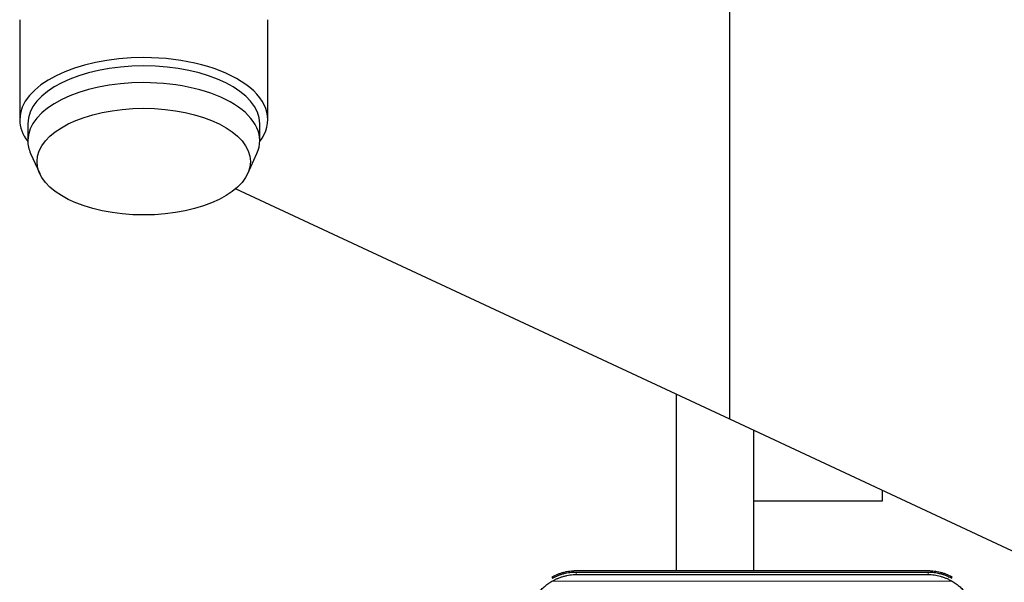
# Model space of a CAD drawing. Header units: inches. Extents: x 0 to 20790, y -12 to 14700.
# Tile 391 of 441: x 14102 to 14204, y 10929 to 10987. Entities that reach past the tile are written whole.
import ezdxf

# ---------------------------------------------------------------- set-up
doc = ezdxf.new("R2010")
doc.units = ezdxf.units.IN
doc.layers.add('1', color=7, linetype='Continuous', true_color=0xffffff)
doc.layers.add('254', color=7, linetype='Continuous', true_color=0xffffff)
doc.styles.add('latin_extended', font='simplex.shx')
doc.dimstyles.get("Standard").update_dxf_attribs({"dimtxt": 0.18, "dimasz": 0.18, "dimexe": 0.18, "dimexo": 0.0625, "dimgap": 0.09, "dimtad": 0, "dimtih": 1, "dimtoh": 1, "dimdec": 4, "dimzin": 0, "dimdsep": 46, "dimtxsty": 'Standard', "dimcen": 0.09, "dimadec": 0, "dimazin": 0, "dimtfac": 1, "dimtdec": 4, "dimtofl": 0, "dimtmove": 0, "dimatfit": 3, "dimfxl": 1, "dimtolj": 1, "dimtzin": 0, "dimarcsym": 0})

# ---------------------------------------------------------------- blocks, each defined once
blk = doc.blocks.new('_U8')
at = {"layer": '254', "color": 3, "linetype": 'Continuous', "lineweight": 13, "transparency": 16777216}
for p, q in [((13940.84, 12760.44), (13940.84, 13273.44)), ((14453.84, 10418.96), (14453.84, 13273.44)), ((14331.34, 13238.44), (14063.34, 13238.44))]:
    blk.add_line(p, q, dxfattribs=at)
at = {"layer": '254', "color": 3, "transparency": 16777216}
for points in [[(14063.34, 13258.86), (14063.34, 13218.02), (13940.84, 13238.44)], [(14331.34, 13218.02), (14331.34, 13258.86), (14453.84, 13238.44)]]:
    blk.add_solid(points, dxfattribs=at)
at = {"layer": 'Defpoints', "color": 0, "transparency": 16777216}
for p in [(13940.84, 13238.44), (13940.84, 12725.44), (14453.84, 10383.96)]:
    blk.add_point(p, dxfattribs=at)
at = {"layer": '254', "color": 2, "lineweight": 13, "transparency": 16777216, "insert": (14074.35, 13422.19), "char_height": 122.5, "attachment_point": 1, "style": 'latin_extended'}
blk.add_mtext('\\A1;513', dxfattribs=at)

msp = doc.modelspace()

# ---------------------------------------------------------------- linework, layer by layer
at = {"layer": '1', "color": 2, "linetype": 'Continuous', "lineweight": 25}
for p, q in [((14175.534, 10945.549), (14175.534, 11201.242)), ((14102.336, 10986.738), (14102.336, 10976.432)), ((14127.912, 10976.432), (14127.912, 10986.738)), ((14103.165, 10976), (14103.165, 10974.268)), ((14127.082, 10974.268), (14127.082, 10976)), ((14103.462, 10972.943), (14104.397, 10970.886)), ((14125.85, 10970.886), (14126.785, 10972.943)), ((14175.534, 10945.549), (14124.591, 10969.308)), ((14170.023, 10948.118), (14170.023, 10929.934)), ((14295.838, 10889.442), (14175.534, 10945.549)), ((14178.023, 10929.934), (14178.023, 10944.388)), ((14191.273, 10937.128), (14191.273, 10938.209)), ((14178.023, 10937.128), (14191.273, 10937.128)), ((14159.694, 10929.935), (14195.982, 10929.935)), ((14159.694, 10929.538), (14195.982, 10929.538)), ((14195.979, 10929.752), (14159.697, 10929.752))]:
    msp.add_line(p, q, dxfattribs=at)
at = {"layer": '1', "color": 110, "linetype": 'Continuous', "lineweight": 13}
for p, q in [((14159.694, 10929.752), (14195.982, 10929.752)), ((14159.694, 10929.752), (14159.694, 10929.538)), ((14195.982, 10929.752), (14195.982, 10929.538)), ((14198.06, 10929.276), (14198.47, 10929.276)), ((14157.207, 10928.842), (14198.47, 10928.842))]:
    msp.add_line(p, q, dxfattribs=at)
at = {"layer": '1', "color": 2, "linetype": 'Continuous', "lineweight": 25}
for centre, major_axis, start_param, end_param in [((14115.124, 10976.432), (-12.788, 0), 4.712389, 6.2831853), ((14115.124, 10976), (-11.959, 0), 4.712389, 6.2831853), ((14115.124, 10976.432), (-12.788, 0), 2.7790332, 4.712389), ((14115.124, 10976), (-11.959, 0), 3.1415927, 4.712389), ((14115.124, 10974.268), (-11.959, 0), 4.712389, 6.2831853), ((14115.124, 10974.268), (-11.959, 0), 2.9180487, 4.712389), ((14115.124, 10976.432), (-12.788, 0), 0, 0.3625594), ((14115.124, 10974.268), (-11.959, 0), 0, 0.223544)]:
    msp.add_ellipse(centre, major_axis=major_axis, ratio=0.5, start_param=start_param, end_param=end_param, dxfattribs=at)
msp.add_ellipse((14115.124, 10972.105), major_axis=(-11, 0), ratio=0.5, dxfattribs=at)
for points, knots in [([(14157.207, 10929.276), (14157.307, 10929.333), (14157.407, 10929.386), (14157.608, 10929.484), (14157.709, 10929.529), (14157.913, 10929.612), (14158.016, 10929.649), (14158.222, 10929.718), (14158.326, 10929.748), (14158.536, 10929.803), (14158.641, 10929.826), (14158.851, 10929.866), (14158.956, 10929.883), (14159.166, 10929.91), (14159.271, 10929.919), (14159.43, 10929.929), (14159.509, 10929.933), (14159.602, 10929.935), (14159.648, 10929.935), (14159.668, 10929.935), (14159.681, 10929.935), (14159.688, 10929.935), (14159.694, 10929.935)], [0, 0, 0, 0, 0.125, 0.125, 0.25, 0.25, 0.375, 0.375, 0.5, 0.5, 0.625, 0.625, 0.75, 0.75, 0.875, 0.875, 0.9375, 0.96875, 0.984375, 0.9921875, 0.9921875, 1, 1, 1, 1]), ([(14159.694, 10929.752), (14159.691, 10929.752), (14159.688, 10929.752), (14159.681, 10929.752), (14159.678, 10929.752), (14159.668, 10929.752), (14159.648, 10929.752), (14159.602, 10929.752), (14159.509, 10929.751), (14159.43, 10929.748), (14159.272, 10929.74), (14159.167, 10929.731), (14158.853, 10929.694), (14158.645, 10929.657), (14158.334, 10929.579), (14158.23, 10929.549), (14158.075, 10929.499), (14158.023, 10929.482), (14157.919, 10929.444), (14157.867, 10929.425), (14157.712, 10929.363), (14157.61, 10929.318), (14157.407, 10929.221), (14157.307, 10929.169), (14157.207, 10929.112)], [0, 0, 0, 0, 0.0039063, 0.0039063, 0.0078125, 0.0078125, 0.015625, 0.03125, 0.0625, 0.125, 0.125, 0.25, 0.25, 0.5, 0.5, 0.625, 0.625, 0.6875, 0.6875, 0.75, 0.75, 0.875, 0.875, 1, 1, 1, 1]), ([(14157.207, 10928.842), (14157.307, 10928.9), (14157.407, 10928.953), (14157.608, 10929.053), (14157.709, 10929.1), (14157.913, 10929.185), (14158.016, 10929.224), (14158.222, 10929.295), (14158.326, 10929.328), (14158.536, 10929.385), (14158.641, 10929.411), (14158.851, 10929.454), (14158.956, 10929.473), (14159.166, 10929.503), (14159.271, 10929.515), (14159.43, 10929.527), (14159.509, 10929.532), (14159.602, 10929.536), (14159.648, 10929.537), (14159.668, 10929.538), (14159.681, 10929.538), (14159.688, 10929.538), (14159.694, 10929.538)], [0, 0, 0, 0, 0.125, 0.125, 0.25, 0.25, 0.375, 0.375, 0.5, 0.5, 0.625, 0.625, 0.75, 0.75, 0.875, 0.875, 0.9375, 0.96875, 0.984375, 0.9921875, 0.9921875, 1, 1, 1, 1]), ([(14195.982, 10929.935), (14195.986, 10929.935), (14195.989, 10929.935), (14195.996, 10929.935), (14195.999, 10929.935), (14196.009, 10929.935), (14196.029, 10929.935), (14196.075, 10929.935), (14196.168, 10929.933), (14196.247, 10929.929), (14196.405, 10929.919), (14196.51, 10929.91), (14196.824, 10929.87), (14197.032, 10929.831), (14197.343, 10929.75), (14197.446, 10929.72), (14197.602, 10929.669), (14197.654, 10929.651), (14197.757, 10929.613), (14197.809, 10929.593), (14197.964, 10929.53), (14198.067, 10929.485), (14198.269, 10929.386), (14198.37, 10929.333), (14198.47, 10929.276)], [0, 0, 0, 0, 0.0039063, 0.0039063, 0.0078125, 0.0078125, 0.015625, 0.03125, 0.0625, 0.125, 0.125, 0.25, 0.25, 0.5, 0.5, 0.625, 0.625, 0.6875, 0.6875, 0.75, 0.75, 0.875, 0.875, 1, 1, 1, 1]), ([(14198.47, 10929.112), (14198.37, 10929.169), (14198.27, 10929.221), (14198.069, 10929.317), (14197.967, 10929.362), (14197.764, 10929.443), (14197.661, 10929.48), (14197.454, 10929.547), (14197.35, 10929.577), (14197.14, 10929.629), (14197.036, 10929.652), (14196.826, 10929.691), (14196.721, 10929.706), (14196.511, 10929.731), (14196.405, 10929.74), (14196.247, 10929.748), (14196.168, 10929.751), (14196.075, 10929.752), (14196.029, 10929.752), (14196.009, 10929.752), (14195.996, 10929.752), (14195.989, 10929.752), (14195.982, 10929.752)], [0, 0, 0, 0, 0.125, 0.125, 0.25, 0.25, 0.375, 0.375, 0.5, 0.5, 0.625, 0.625, 0.75, 0.75, 0.875, 0.875, 0.9375, 0.96875, 0.984375, 0.9921875, 0.9921875, 1, 1, 1, 1]), ([(14195.982, 10929.538), (14195.986, 10929.538), (14195.989, 10929.538), (14195.996, 10929.538), (14195.999, 10929.538), (14196.009, 10929.538), (14196.029, 10929.537), (14196.075, 10929.536), (14196.168, 10929.532), (14196.247, 10929.527), (14196.405, 10929.515), (14196.51, 10929.503), (14196.824, 10929.458), (14197.032, 10929.415), (14197.343, 10929.33), (14197.446, 10929.298), (14197.602, 10929.244), (14197.654, 10929.226), (14197.757, 10929.186), (14197.809, 10929.166), (14197.964, 10929.101), (14198.067, 10929.054), (14198.269, 10928.954), (14198.37, 10928.9), (14198.47, 10928.842)], [0, 0, 0, 0, 0.0039062, 0.0039062, 0.0078125, 0.0078125, 0.015625, 0.03125, 0.0625, 0.125, 0.125, 0.25, 0.25, 0.5, 0.5, 0.625, 0.625, 0.6875, 0.6875, 0.75, 0.75, 0.875, 0.875, 1, 1, 1, 1]), ([(14154.865, 10925.764), (14154.907, 10925.924), (14154.957, 10926.081), (14155.072, 10926.389), (14155.201, 10926.69), (14155.359, 10926.978), (14155.488, 10927.189), (14155.533, 10927.259), (14155.603, 10927.362), (14155.627, 10927.396), (14155.675, 10927.463), (14155.7, 10927.496), (14155.825, 10927.661), (14156.036, 10927.914), (14156.271, 10928.144), (14156.519, 10928.364), (14156.648, 10928.468), (14156.818, 10928.591), (14156.852, 10928.616), (14156.921, 10928.663), (14157.026, 10928.733), (14157.134, 10928.799), (14157.207, 10928.842)], [0, 0, 0, 0, 0.125, 0.125, 0.25, 0.375, 0.375, 0.4375, 0.4375, 0.46875, 0.46875, 0.5, 0.5, 0.625, 0.75, 0.75, 0.875, 0.875, 0.90625, 0.90625, 0.9375, 1, 1, 1, 1]), ([(14198.47, 10928.842), (14198.616, 10928.757), (14198.756, 10928.666), (14199.025, 10928.471), (14199.282, 10928.265), (14199.518, 10928.034), (14199.659, 10927.882), (14199.687, 10927.851), (14199.742, 10927.788), (14199.769, 10927.757), (14199.849, 10927.661), (14199.901, 10927.596), (14200.051, 10927.399), (14200.143, 10927.263), (14200.315, 10926.984), (14200.394, 10926.84), (14200.502, 10926.619), (14200.536, 10926.544), (14200.585, 10926.43), (14200.601, 10926.392), (14200.632, 10926.315), (14200.647, 10926.276), (14200.719, 10926.082), (14200.77, 10925.924), (14200.812, 10925.764)], [0, 0, 0, 0, 0.125, 0.125, 0.25, 0.375, 0.375, 0.40625, 0.40625, 0.4375, 0.4375, 0.5, 0.5, 0.625, 0.625, 0.75, 0.75, 0.8125, 0.8125, 0.84375, 0.84375, 0.875, 0.875, 1, 1, 1, 1])]:
    msp.add_open_spline(points, degree=3, knots=knots, dxfattribs=at)

# ---------------------------------------------------------------- dimensions: what is measured, and where the dimension line sits
at = {"layer": '254', "color": 2, "linetype": 'Continuous', "lineweight": 13}
dim = msp.add_linear_dim(base=(13940.838, 13238.442), p1=(14453.838, 10383.957), p2=(13940.838, 12725.442), dimstyle='Standard', override={"dimscale": 35, "dimtxt": 3.5, "dimasz": 3.5, "dimexe": 1, "dimexo": 1, "dimgap": 1.75, "dimtad": 1, "dimtih": 1, "dimtoh": 0, "dimdec": 2, "dimlfac": 1, "dimzin": 8, "dimdsep": 46, "dimlunit": 2, "dimtxsty": 'latin_extended', "dimsah": 1, "dimse1": 0, "dimse2": 0, "dimsd1": 0, "dimsd2": 0, "dimclrd": 3, "dimclre": 3, "dimclrt": 2, "dimtol": 0, "dimtm": -0.1, "dimtfac": 0.714286, "dimtdec": 3, "dimtofl": 1, "dimtmove": 0, "dimtzin": 8, "dimlwd": 13, "dimlwe": 13}, dxfattribs=at)
dim.commit()
dim.dimension.update_dxf_attribs({"geometry": '_U8', "text_midpoint": (14220.18, 13238.442), "dimtype": 160})

doc.saveas('drawing.dxf')
